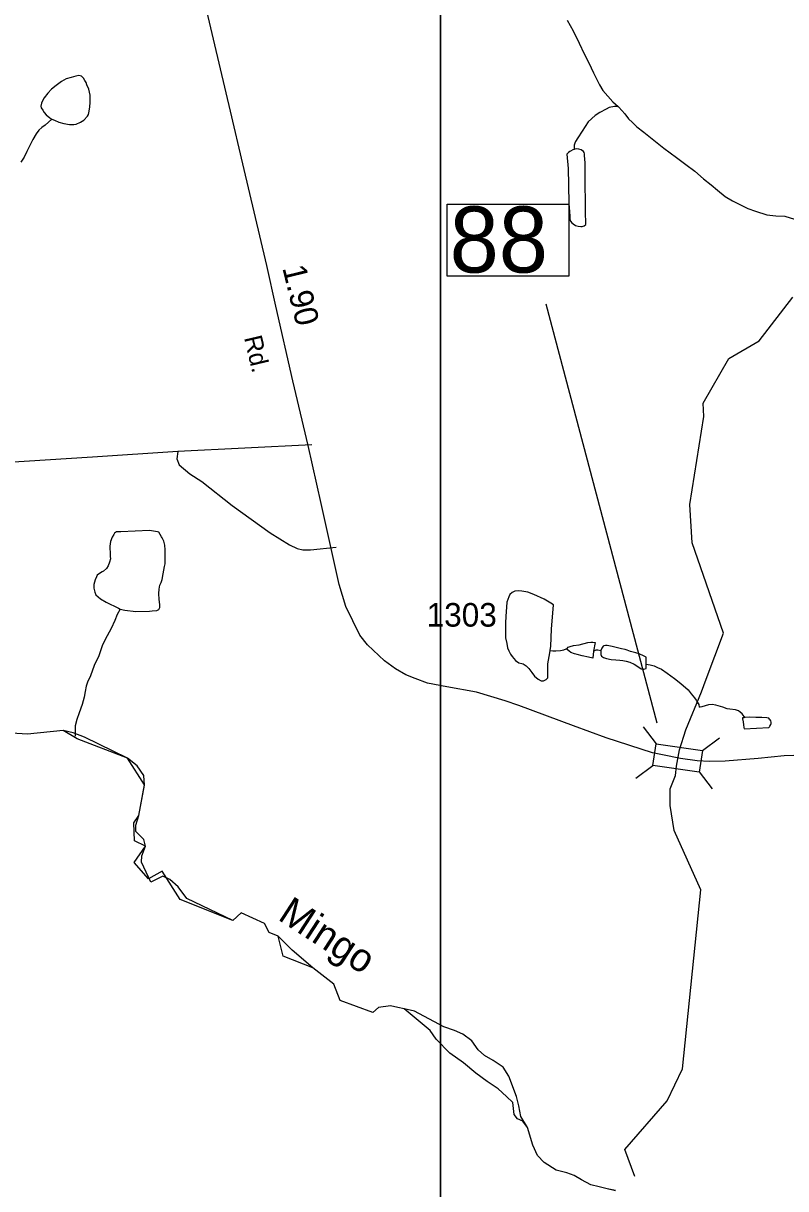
# Model space of a CAD drawing. Extents: x 2082433 to 2279600, y 546599 to 755198.
# Drawn here: x 2123278 to 2127316, y 597000 to 603173 of the extents above; entities that cross this region are included whole.
import ezdxf

# ---------------------------------------------------------------- set-up
doc = ezdxf.new("R2010")
doc.units = 0
for name, color, linetype in [('Exist Boundary Political CountyLine', 7, 'Continuous'), ('Exist Boundary Political Fire Districts', 7, 'Continuous'), ('Exist Hydrographic Creek Single Shore', 7, 'Continuous'), ('Exist Hydrographic Creek Single Shore Label', 7, 'Continuous'), ('Exist Hydrographic Misc Water Feature', 7, 'Continuous'), ('Exist Road Non-System Type 51', 7, 'Continuous'), ('Exist Road Secondary Mileage Hundredths English Label', 7, 'Continuous'), ('Exist Road Secondary Structure Standard Bridge CELL', 7, 'Continuous'), ('Exist Road Secondary Structure Standard Bridge Number Label', 7, 'Continuous'), ('Exist Road Secondary Type 51 Attributed', 7, 'Continuous'), ('Exist Road Secondary Type 51 Label', 7, 'Continuous'), ('Exist Road Secondary Type 51 Number Label', 7, 'Continuous'), ('Map Preparation Inset Cut Line', 7, 'Continuous')]:
    doc.layers.add(name, color=color, linetype=linetype)

msp = doc.modelspace()

# ---------------------------------------------------------------- linework, layer by layer
at = {"layer": 'Exist Boundary Political CountyLine'}
for points in [[(2125159.6, 597959.9), (2125129.6, 597934.1), (2124957.4, 597996.8), (2124923.6, 598083.7), (2124812.2, 598169.7), (2124702.7, 598263), (2124627.3, 598338.3), (2124580.3, 598357.6), (2124556.5, 598405.2), (2124432.7, 598460.9), (2124387.2, 598420.3), (2124144.5, 598537.5), (2124098.9, 598599.2), (2124054.7, 598637.4), (2124016.6, 598655.4), (2123954.4, 598623.3), (2123904.3, 598729.7), (2123905.8, 598764.3), (2123925.6, 598813.9), (2123915.8, 598849.6), (2123874.7, 598891.8), (2123873.7, 598925.9), (2123890.3, 598977.9), (2123919.4, 599138.6), (2123917.3, 599188.4), (2123882.2, 599239.6), (2123829.4, 599281.2), (2123602.3, 599392.2), (2123542.1, 599415.3), (2123489.2, 599427), (2123300.8, 599407.1), (2123186.8, 599415.7)], [(2126415.7, 596989.8), (2126371.4, 597000.3), (2126327.8, 597009.6), (2126284.3, 597020.9), (2126235.5, 597047.4), (2126196.7, 597070.6), (2126156.8, 597083.9), (2126101, 597098.8), (2126037, 597139.4), (2126001.3, 597176.3), (2125976.7, 597230.7), (2125949, 597323.6), (2125923.6, 597358.6), (2125895.5, 597370.6), (2125878.4, 597392.7), (2125871.9, 597456.5), (2125837.8, 597488.6), (2125793.6, 597529.7), (2125734.5, 597567.9), (2125674.3, 597613), (2125609.6, 597666.7), (2125537.3, 597718.9), (2125465.1, 597792.2), (2125434, 597837.4), (2125326.7, 597925.7), (2125296.2, 597953.5), (2125262.7, 597960.9), (2125222.7, 597969.3), (2125159.6, 597959.9)]]:
    msp.add_lwpolyline(points, dxfattribs=at)
at = {"layer": 'Exist Boundary Political Fire Districts'}
msp.add_lwpolyline([(2126415.7, 596989.9), (2126371.4, 597000.4), (2126327.8, 597009.6), (2126284.3, 597020.9), (2126235.5, 597047.4), (2126196.7, 597070.6), (2126156.8, 597083.9), (2126101, 597098.8), (2126037, 597139.4), (2126001.3, 597176.3), (2125976.7, 597230.7), (2125949, 597323.7), (2125914.2, 597382.2), (2125902.1, 597439.6), (2125889.8, 597488.7), (2125850, 597597.2), (2125819.2, 597643.3), (2125766.5, 597679.5), (2125720.8, 597705.1), (2125687.2, 597736.4), (2125654.6, 597782.9), (2125606.2, 597819), (2125562.3, 597838.7), (2125505.5, 597858), (2125350.7, 597940.7), (2125296.2, 597953.6), (2125262.7, 597960.9), (2125222.7, 597969.3), (2125159.6, 597959.9), (2125129.6, 597934.1), (2124957.4, 597996.8), (2124923.6, 598083.8), (2124812.2, 598169.8), (2124653.9, 598232.8), (2124627.3, 598338.3), (2124580.3, 598357.6), (2124556.5, 598405.2), (2124432.7, 598460.9), (2124387.2, 598420.3), (2124109.5, 598532.5), (2124013.6, 598681.8), (2123941.2, 598642.5), (2123865.9, 598728.8), (2123925.6, 598813.9), (2123868, 598842.8), (2123863.2, 598939.1), (2123890.3, 598977.9), (2123919.4, 599138.7), (2123829.4, 599281.2), (2123564.3, 599383.1), (2123489.2, 599427), (2123300.8, 599407.1), (2123186.8, 599415.7)], dxfattribs=at)
at = {"layer": 'Exist Hydrographic Creek Single Shore'}
for points in [[(2126464.3, 597208.2), (2126688.4, 597466.1), (2126770.4, 597635), (2126866.3, 598583.3), (2126725.9, 598897.3), (2126704.8, 599030.6), (2126704.8, 599118), (2126733.1, 599188.2), (2126738.2, 599237.9), (2126754.5, 599325.3), (2126787.8, 599431), (2126870.4, 599632.8), (2126895.2, 599699), (2126986.1, 599942.7), (2126820.9, 600422.1), (2126808.5, 600624.5), (2126882.8, 601091.4), (2126878.7, 601161.7), (2127015, 601397.2), (2127176.1, 601492.2), (2127353.7, 601723.6)], [(2126517.4, 597064.8), (2126464.3, 597208.2)]]:
    msp.add_lwpolyline(points, dxfattribs=at)
at = {"layer": 'Exist Hydrographic Misc Water Feature'}
for points in [[(2126158.4, 603190.2), (2126190.6, 603134.3), (2126222.8, 603068.4), (2126249, 603012.6), (2126273.4, 602964.8), (2126297.6, 602910.8), (2126329.8, 602847), (2126347.9, 602817.1), (2126400.2, 602757.3), (2126428.4, 602733.4)], [(2123429.4, 602666.3), (2123443.5, 602660.4), (2123465.7, 602650.5), (2123493.5, 602642.6), (2123523.5, 602636.7), (2123545.6, 602636.8), (2123557.5, 602638.8), (2123581.5, 602649), (2123599.3, 602661), (2123617.4, 602681.1), (2123623.3, 602691.2), (2123627.2, 602707.2), (2123631.1, 602731.2), (2123633, 602753.2), (2123632.8, 602775.2), (2123632.8, 602793.2), (2123624.8, 602825.1), (2123614.5, 602847.1), (2123610.6, 602859.1), (2123604.5, 602871), (2123596.3, 602883), (2123586.2, 602892.9), (2123572.3, 602896.9), (2123556.3, 602892.8), (2123532.5, 602886.8), (2123504.6, 602878.6), (2123480.6, 602864.5), (2123452.5, 602844.4), (2123426.9, 602824.3), (2123408.9, 602804.2), (2123389.2, 602778.1), (2123379.1, 602762), (2123375, 602750), (2123371.1, 602734), (2123373.4, 602726), (2123381.4, 602714.1), (2123389.4, 602700.1), (2123399.2, 602688.2), (2123419.3, 602672.2), (2123429.4, 602666.3)], [(2126428.4, 602733.4), (2126410.4, 602733.4), (2126380.5, 602727.3), (2126366.3, 602719.2), (2126332.3, 602701.1), (2126306.6, 602684.9), (2126270.6, 602650.8), (2126238.8, 602602.7), (2126215.2, 602566.6), (2126203.1, 602546.6), (2126199.2, 602538.5), (2126195.3, 602528.5), (2126195.3, 602520.5), (2126195.3, 602508.5), (2126195.3, 602504.5)], [(2126428.4, 602733.4), (2126432.3, 602729.5), (2126464.3, 602693.6), (2126484.6, 602667.8), (2126504.5, 602647.8), (2126528.5, 602625.9), (2126564.8, 602596.1), (2126608.9, 602562.3), (2126671, 602512.6), (2126737.5, 602462.9), (2126787.7, 602425.1), (2126835.7, 602389.4), (2126881.8, 602349.6), (2126921.8, 602317.7), (2126956, 602289.9), (2126996, 602256.1), (2127034.4, 602232.3), (2127084.4, 602208.5), (2127116.4, 602192.7), (2127156.4, 602178.9), (2127216.7, 602159.1), (2127264.7, 602153.3), (2127312.6, 602151.6), (2127362.7, 602135.8)], [(2123429.4, 602666.3), (2123393.5, 602634.2), (2123375.6, 602622.1), (2123359.8, 602608), (2123345.9, 602588), (2123328.1, 602557.9), (2123296.3, 602493.7), (2123282.3, 602463.7), (2123264.5, 602437.7)], [(2126195.3, 602504.5), (2126189.4, 602502.5), (2126177.3, 602496.4), (2126173.4, 602494.4), (2126165.4, 602488.4), (2126157.4, 602480.4), (2126163.9, 602404.4), (2126166.2, 602318.5), (2126168.6, 602216.5), (2126170.9, 602176.5), (2126173, 602150.5), (2126173, 602138.6), (2126175, 602128.6), (2126177.1, 602124.6), (2126183.2, 602116.6), (2126191.2, 602110.6), (2126203.1, 602102.7), (2126217, 602098.7), (2126231.2, 602096.8), (2126239.2, 602096.9), (2126249, 602100.9), (2126257, 602106.9), (2126256.8, 602178.9), (2126253.9, 602368.8), (2126253.5, 602434.8), (2126251.3, 602472.8), (2126251.3, 602482.8), (2126249.4, 602488.7), (2126245.3, 602494.7), (2126233.4, 602502.7), (2126221.3, 602506.6), (2126207.4, 602508.6), (2126199.4, 602506.6), (2126195.3, 602504.5)], [(2123790.9, 600070.7), (2123816.7, 600064.8), (2123874.7, 600057), (2123946.7, 600059.3), (2123960.9, 600061.4), (2123984.8, 600063.5), (2123996.7, 600067.6), (2124000.6, 600079.6), (2124000.6, 600095.6), (2123998.6, 600121.5), (2123996.3, 600153.5), (2123998.4, 600175.5), (2124002.1, 600197.5), (2124008, 600211.6), (2124014, 600227.6), (2124019.7, 600257.6), (2124025.6, 600295.7), (2124029.5, 600309.7), (2124029.5, 600335.6), (2124029.3, 600359.6), (2124029.3, 600383.6), (2124027.1, 600409.7), (2124023, 600429.6), (2124013.1, 600447.5), (2124011.1, 600453.6), (2123996.7, 600477.4), (2123988.7, 600479.4), (2123946.7, 600487.2), (2123795, 600480.5), (2123780.8, 600480.5), (2123771, 600480.5), (2123761.1, 600472.4), (2123757, 600466.4), (2123749, 600452.3), (2123739.4, 600428.3), (2123737.3, 600404.3), (2123737.6, 600358.4), (2123737.6, 600348.4), (2123739.6, 600336.3), (2123735.5, 600318.3), (2123727.7, 600300.3), (2123719.7, 600286.3), (2123703.7, 600272.2), (2123695.7, 600268.2), (2123687.7, 600262.1), (2123670.1, 600250.1), (2123666, 600242.1), (2123658, 600226), (2123652.2, 600200), (2123652.2, 600182), (2123656.3, 600160), (2123662.5, 600146.1), (2123686.5, 600124.2), (2123716.6, 600106.3), (2123782.9, 600074.7), (2123790.9, 600070.7)], [(2126069, 599850.8), (2126072.9, 599874.8), (2126076.6, 599964.8), (2126085.8, 600092.7), (2126071.9, 600102.7), (2126037.8, 600122.5), (2125981.8, 600148.3), (2125949.7, 600160.2), (2125919.5, 600166), (2125901.7, 600167.9), (2125881.6, 600165.9), (2125867.8, 600157.8), (2125855.7, 600147.7), (2125849.8, 600135.7), (2125840.2, 600107.7), (2125834.4, 600031.7), (2125832.4, 599997.7), (2125832.6, 599947.7), (2125832.8, 599917.7), (2125838.9, 599887.7), (2125843, 599865.8), (2125849.2, 599849.8), (2125859, 599831.8), (2125867.4, 599819.9), (2125885.3, 599798), (2125903.3, 599786.1), (2125919.3, 599782.1), (2125925.3, 599780.2), (2125941.2, 599770.2), (2125955.6, 599756.3), (2125971.6, 599734.3), (2125985.5, 599714.5), (2126005.6, 599698.6), (2126021.8, 599690.6), (2126033.9, 599690.7), (2126047.9, 599696.7), (2126055.7, 599706.8), (2126057.3, 599780.7), (2126067.1, 599838.8), (2126069, 599850.8)], [(2123790.9, 600070.7), (2123774.9, 600042.6), (2123763, 600010.5), (2123743.3, 599968.5), (2123723.2, 599928.4), (2123697.6, 599880.3), (2123677.9, 599822.2), (2123654.1, 599772.2), (2123634.2, 599716.1), (2123618.6, 599684), (2123610.6, 599662), (2123606.7, 599634), (2123600.8, 599604), (2123590.9, 599565.9), (2123573.3, 599521.8), (2123561.2, 599485.8), (2123553.6, 599451.8), (2123553.6, 599433.8), (2123553.8, 599417.8), (2123553.8, 599409.8), (2123552.7, 599396.5)], [(2126069, 599850.8), (2126083.1, 599848.9), (2126099.1, 599848.9), (2126123.1, 599851.1), (2126141.2, 599855.1), (2126153.1, 599859.2), (2126158.8, 599861.2)], [(2126158.8, 599861.2), (2126164.8, 599869.2), (2126174.8, 599873.2), (2126192.8, 599877.3), (2126222.8, 599881.4), (2126268.9, 599893.7), (2126284.9, 599895.7), (2126294.8, 599895.7), (2126306.9, 599893.8), (2126299.1, 599847.8)], [(2126299.1, 599847.8), (2126295.2, 599809.8), (2126271.2, 599815.7), (2126239.2, 599823.5), (2126211.1, 599829.4), (2126197.2, 599833.4), (2126179.1, 599841.2), (2126169.1, 599847.2), (2126159, 599857.2), (2126158.8, 599861.2)], [(2126299.1, 599847.8), (2126312.8, 599853.8), (2126320.8, 599853.8), (2126336.8, 599851.9)], [(2126577.1, 599779), (2126577.1, 599801), (2126577.1, 599815), (2126567.1, 599821), (2126541, 599832.9), (2126522.8, 599838.7), (2126494.9, 599846.7), (2126476.8, 599852.5), (2126466.8, 599856.5), (2126446.9, 599860.4), (2126396.9, 599872.2), (2126370.8, 599878.1), (2126362.8, 599878), (2126352.8, 599876), (2126348.9, 599874), (2126342.7, 599864), (2126336.8, 599851.9)], [(2126336.8, 599851.9), (2126336.8, 599847.9), (2126337, 599841.9), (2126337, 599830), (2126341.1, 599822), (2126351.1, 599814), (2126367.1, 599808.1), (2126391.1, 599804.2), (2126417.2, 599802.3), (2126437.1, 599800.4), (2126453.1, 599798.5), (2126471.1, 599794.5), (2126491, 599788.7), (2126513.1, 599778.7), (2126533.4, 599766.8), (2126551.3, 599754.9), (2126561.3, 599753), (2126565.4, 599753), (2126577.3, 599755), (2126577.3, 599761), (2126577.1, 599779)], [(2126577.1, 599779), (2126599.1, 599775.1), (2126619.1, 599769.2), (2126637.4, 599761.3), (2126659.3, 599751.4), (2126689.3, 599731.6), (2126727.6, 599703.7), (2126761.7, 599675.8), (2126799.8, 599642.1), (2126815.8, 599622.1), (2126833.8, 599600.2), (2126841.8, 599588.2), (2126850, 599576.3), (2126856.2, 599564.3), (2126858, 599550.4)], [(2127100.4, 599495.4), (2127096.3, 599501.4), (2127086.1, 599515.3), (2127076, 599525.3), (2127066.2, 599531.2), (2127050.2, 599537.2), (2127020, 599541), (2127006.1, 599543), (2126984.1, 599550.9), (2126946, 599560.7), (2126926.1, 599564.6), (2126908.1, 599562.6), (2126890, 599558.5), (2126872.2, 599552.4), (2126864.2, 599550.4), (2126858, 599550.4)], [(2127100.4, 599495.4), (2127094.3, 599495.3), (2127088.3, 599495.3), (2127088.3, 599489.3), (2127090.4, 599473.4), (2127092.4, 599457.4), (2127094.7, 599443.4), (2127096.5, 599435.4), (2127226.3, 599444), (2127230.4, 599446), (2127232.3, 599450), (2127238.4, 599460), (2127240.3, 599464), (2127240.3, 599472), (2127238.4, 599478), (2127234.3, 599484), (2127230.4, 599488), (2127226.3, 599492), (2127216.3, 599493.9), (2127190.4, 599495.8), (2127158.4, 599495.7), (2127126.4, 599497.6), (2127100.4, 599495.4)]]:
    msp.add_lwpolyline(points, dxfattribs=at)
at = {"layer": 'Exist Road Non-System Type 51'}
msp.add_line((2124806.8, 600940), (2124096.6, 600905.2), dxfattribs=at)
for points in [[(2124096.6, 600905.2), (2123644.4, 600876.1), (2123283.5, 600852.1), (2122648.8, 600811.4), (2122556.7, 600808.9), (2122231.5, 600780.7), (2122055.6, 600764.1), (2122024.9, 600736.7), (2122004.9, 600668.7), (2122048.1, 600169.2)], [(2124096.6, 600905.2), (2124091.6, 600867), (2124103.3, 600835.5), (2124159.7, 600787.3), (2124224.4, 600745.9), (2124383.7, 600619.7), (2124586.1, 600473.7), (2124687.4, 600410.7), (2124728.9, 600390.7), (2124758.7, 600384.1), (2124800.2, 600384.1), (2124934.6, 600399)]]:
    msp.add_lwpolyline(points, dxfattribs=at)
at = {"layer": 'Exist Road Secondary Structure Standard Bridge CELL'}
for p, q in [((2126561.7, 599447.1), (2126629.6, 599356.5)), ((2126874.9, 599320.9), (2126965.5, 599388.8)), ((2126522.7, 599174), (2126613.2, 599241.9)), ((2126858.9, 599208.9), (2126926.8, 599118.3))]:
    msp.add_line(p, q, dxfattribs=at)
msp.add_lwpolyline([(2126629.6, 599356.5), (2126875, 599321.4), (2126858.6, 599206.8), (2126613.2, 599241.9)], close=True, dxfattribs=at)
at = {"layer": 'Exist Road Secondary Structure Standard Bridge Number Label'}
msp.add_line((2126636.3, 599465.7), (2126047.1, 601685.7), dxfattribs=at)
msp.add_lwpolyline([(2125524, 602215.8), (2126168.1, 602215.8), (2126168.1, 601833.5), (2125524, 601833.5)], close=True, dxfattribs=at)
at = {"layer": 'Exist Road Secondary Type 51 Attributed'}
for points in [[(2126758.4, 599279.7), (2126664.5, 599299), (2126610.6, 599309), (2126365.7, 599388.6), (2126192.7, 599452), (2125903.2, 599559.9), (2125830.4, 599583.9), (2125677.9, 599630.2), (2125522.1, 599658.4), (2125418.4, 599678.1), (2125353.3, 599702.1), (2125304.5, 599722.6), (2125249.7, 599753.5), (2125190.6, 599797.2), (2125100.7, 599882), (2125061.3, 599932.5), (2124986.8, 600084.9), (2124951.7, 600200.6), (2124855.7, 600629.6), (2124787.2, 600936.3), (2124706.7, 601278.8), (2124615.9, 601674.5), (2124568, 601891.2), (2124440.3, 602428.2), (2124376.1, 602708.3), (2124292.2, 603060.3), (2124165.4, 603601.6)], [(2129023.3, 599294.4), (2128872.7, 599296.5), (2128704.8, 599298.9), (2128504.8, 599299.2), (2128392.9, 599296.1), (2127769.7, 599309.6), (2127307.8, 599292.7), (2127170.7, 599279), (2126995.7, 599264.6), (2126913.3, 599263.2), (2126848, 599267.5), (2126758.4, 599279.7)]]:
    msp.add_lwpolyline(points, dxfattribs=at)
at = {"layer": 'Map Preparation Inset Cut Line'}
for points in [[(2125488.3, 585979.7), (2103425.3, 630228.2), (2125488.3, 630228.2)], [(2125488.3, 630228.2), (2201171.6, 630228.2), (2201171.6, 601522.9), (2185962.8, 601519.6), (2185962.8, 585979.7), (2125488.3, 585979.7)]]:
    msp.add_lwpolyline(points, close=True, dxfattribs=at)

# ---------------------------------------------------------------- texts
at = {"layer": 'Exist Hydrographic Creek Single Shore Label'}
msp.add_text('Mingo', height=150, rotation=327.00593, dxfattribs=at).set_placement((2124620.7, 598428.7))
at = {"layer": 'Exist Road Secondary Mileage Hundredths English Label'}
msp.add_text('1.90', height=125, rotation=283.64525, dxfattribs=at).set_placement((2124649.8, 601878.2))
at = {"layer": 'Exist Road Secondary Structure Standard Bridge Number Label'}
msp.add_text('88', height=350, dxfattribs=at).set_placement((2125536.5, 601853.2))
at = {"layer": 'Exist Road Secondary Type 51 Label'}
msp.add_text('Rd.', height=95, rotation=283.34198, dxfattribs=at).set_placement((2124446.8, 601508.3))
at = {"layer": 'Exist Road Secondary Type 51 Number Label'}
msp.add_text('1303', height=125, dxfattribs=at).set_placement((2125414.4, 599977.6))

doc.saveas('drawing.dxf')
